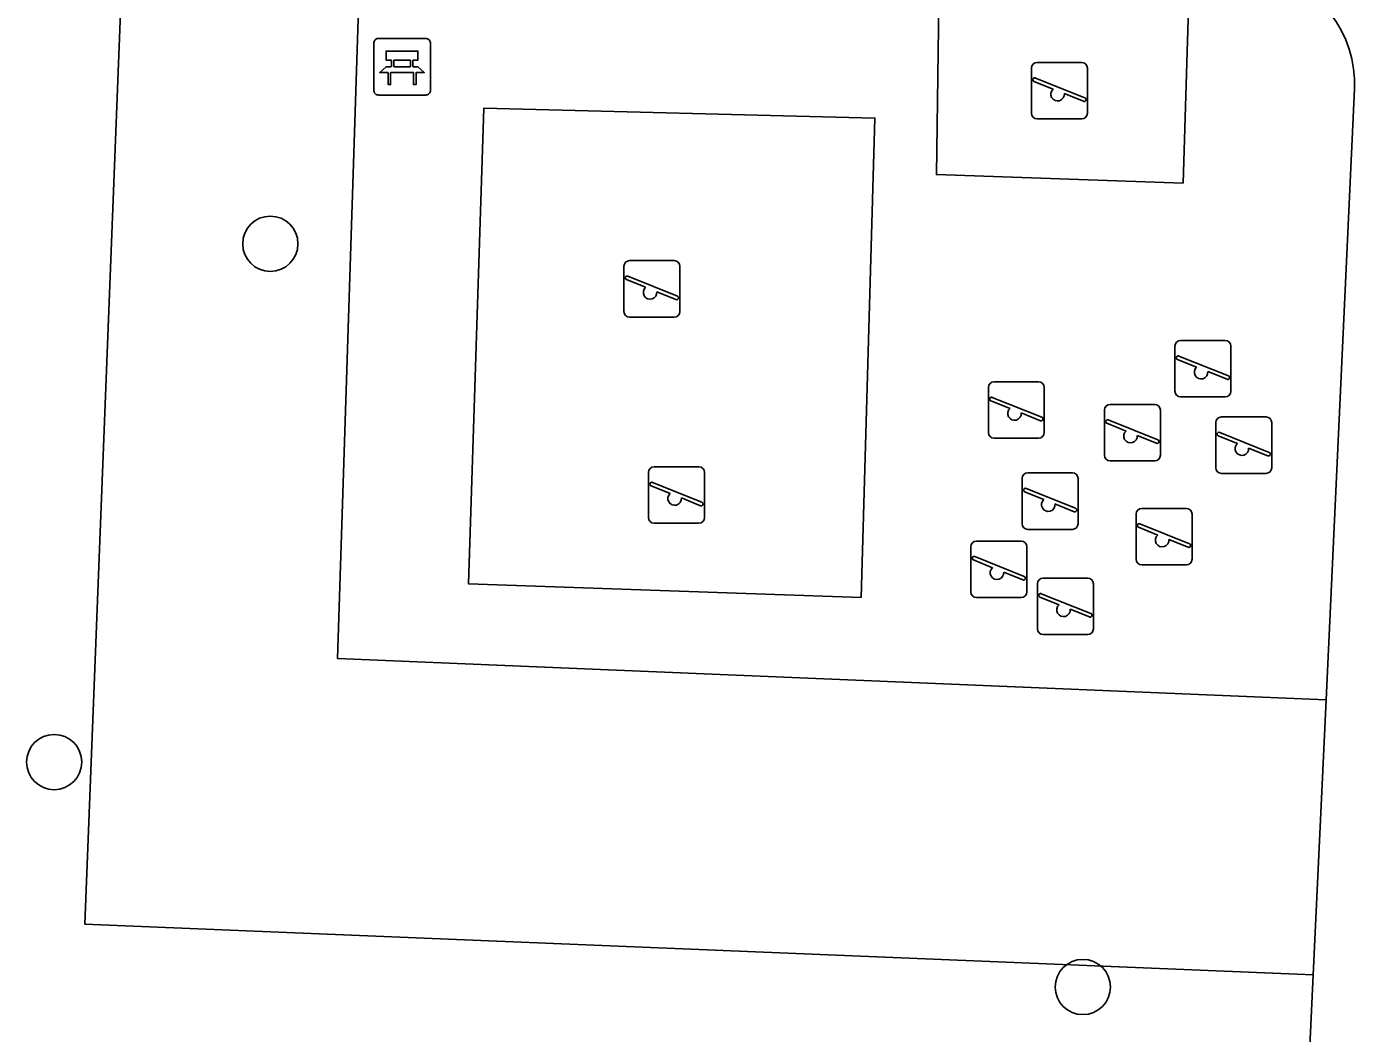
# Model space of a CAD drawing. Extents: x 160077 to 160945, y 386481 to 387498.
# Drawn here: x 160742.91 to 160766.41, y 386811.49 to 386829.32 of the extents above; entities that cross this region are included whole.
import ezdxf

# ---------------------------------------------------------------- set-up
doc = ezdxf.new("R2010")
doc.units = 0
for name, color, linetype in [('IMGEO_Bank', 7, 'Continuous'), ('IMGEO_Boom', 7, 'Continuous'), ('IMGEO_Groenvoorziening', 7, 'Continuous'), ('IMGEO_Speelvoorziening', 7, 'Continuous'), ('IMGEO_Voetpad_open', 7, 'Continuous')]:
    doc.layers.add(name, color=color, linetype=linetype)

msp = doc.modelspace()

# ---------------------------------------------------------------- linework, layer by layer
at = {"layer": 'IMGEO_Bank'}
for p, q in [((160749.128, 386829.11), (160749.969, 386829.11)), ((160749.969, 386829.11), (160749.128, 386829.11)), ((160749.053, 386828.185), (160749.053, 386829.026)), ((160749.053, 386829.026), (160749.053, 386828.185)), ((160750.053, 386829.035), (160750.053, 386828.194)), ((160750.053, 386828.194), (160750.053, 386829.035)), ((160749.362, 386828.616), (160749.362, 386828.722)), ((160749.406, 386828.722), (160749.406, 386828.616)), ((160749.694, 386828.728), (160749.412, 386828.728)), ((160749.7, 386828.616), (160749.7, 386828.722)), ((160749.744, 386828.722), (160749.744, 386828.616)), ((160749.75, 386828.508), (160749.357, 386828.508)), ((160749.412, 386828.61), (160749.694, 386828.61)), ((160749.978, 386828.11), (160749.137, 386828.11)), ((160749.137, 386828.11), (160749.978, 386828.11))]:
    msp.add_line(p, q, dxfattribs=at)
for points in [[(160749.356, 386828.728), (160749.27, 386828.728), (160749.27, 386828.889), (160749.833, 386828.889), (160749.833, 386828.728), (160749.75, 386828.728)], [(160749.3, 386828.508), (160749.158, 386828.508), (160749.27, 386828.61), (160749.356, 386828.61)], [(160749.35, 386828.501), (160749.35, 386828.294), (160749.307, 386828.294), (160749.307, 386828.501)], [(160749.75, 386828.61), (160749.833, 386828.61), (160749.945, 386828.508), (160749.806, 386828.508)], [(160749.8, 386828.501), (160749.8, 386828.294), (160749.756, 386828.294), (160749.756, 386828.501)]]:
    msp.add_lwpolyline(points, dxfattribs=at)
for centre, radius, start, end in [((160749.131, 386829.032), 0.0779, 92.4484, 184.2845), ((160749.131, 386829.032), 0.0779, 92.4484, 184.2845), ((160749.975, 386829.032), 0.0779, 2.4484, 94.2845), ((160749.975, 386829.032), 0.0779, 2.4484, 94.2845), ((160749.355, 386828.721), 0.00671, 2.8957, 87.1043), ((160749.355, 386828.617), 0.00671, 272.8957, 357.1043), ((160749.412, 386828.721), 0.00671, 92.8957, 177.1043), ((160749.412, 386828.617), 0.00671, 182.8957, 267.1043), ((160749.694, 386828.721), 0.00671, 2.8957, 87.1043), ((160749.694, 386828.617), 0.00671, 272.8957, 357.1043), ((160749.751, 386828.721), 0.00671, 92.8957, 177.1043), ((160749.751, 386828.617), 0.00671, 182.8957, 267.1043), ((160749.3, 386828.501), 0.00671, 2.8957, 87.1043), ((160749.357, 386828.501), 0.00671, 92.8957, 177.1043), ((160749.749, 386828.501), 0.00671, 2.8957, 87.1043), ((160749.806, 386828.501), 0.00671, 92.8957, 177.1043), ((160749.131, 386828.188), 0.0779, 182.4484, 274.2845), ((160749.131, 386828.188), 0.0779, 182.4484, 274.2845), ((160749.975, 386828.188), 0.0779, 272.4484, 4.2845), ((160749.975, 386828.188), 0.0779, 272.4484, 4.2845)]:
    msp.add_arc(centre, radius, start, end, dxfattribs=at)
at = {"layer": 'IMGEO_Boom'}
for centre in [(160747.22, 386825.476), (160743.395, 386816.299), (160761.601, 386812.317)]:
    msp.add_circle(centre, 0.489, dxfattribs=at)
at = {"layer": 'IMGEO_Groenvoorziening'}
msp.add_lwpolyline([(160744.63, 386831.089), (160743.938, 386813.427), (160765.678, 386812.53)], dxfattribs=at)
at = {"layer": 'IMGEO_Speelvoorziening'}
for p, q in [((160760.792, 386828.686), (160761.582, 386828.686)), ((160761.582, 386828.686), (160760.792, 386828.686)), ((160760.692, 386827.786), (160760.692, 386828.586)), ((160760.692, 386828.586), (160760.692, 386827.786)), ((160760.761, 386828.411), (160761.637, 386828.058)), ((160761.682, 386828.586), (160761.682, 386827.786)), ((160761.682, 386827.786), (160761.682, 386828.586)), ((160761.075, 386828.214), (160760.736, 386828.351)), ((160761.613, 386827.998), (160761.273, 386828.135)), ((160761.582, 386827.686), (160760.792, 386827.686)), ((160760.792, 386827.686), (160761.582, 386827.686)), ((160753.579, 386825.177), (160754.369, 386825.177)), ((160754.369, 386825.177), (160753.579, 386825.177)), ((160753.479, 386824.277), (160753.479, 386825.077)), ((160753.479, 386825.077), (160753.479, 386824.277)), ((160753.548, 386824.902), (160754.424, 386824.549)), ((160754.469, 386825.077), (160754.469, 386824.277)), ((160754.469, 386824.277), (160754.469, 386825.077)), ((160753.862, 386824.705), (160753.523, 386824.842)), ((160754.4, 386824.489), (160754.06, 386824.626)), ((160754.369, 386824.177), (160753.579, 386824.177)), ((160753.579, 386824.177), (160754.369, 386824.177)), ((160763.332, 386823.764), (160764.122, 386823.764)), ((160764.122, 386823.764), (160763.332, 386823.764)), ((160763.232, 386822.864), (160763.232, 386823.664)), ((160763.232, 386823.664), (160763.232, 386822.864)), ((160763.301, 386823.489), (160764.177, 386823.136)), ((160764.222, 386823.664), (160764.222, 386822.864)), ((160764.222, 386822.864), (160764.222, 386823.664)), ((160763.615, 386823.292), (160763.276, 386823.429)), ((160764.153, 386823.076), (160763.813, 386823.213)), ((160760.029, 386823.032), (160760.819, 386823.032)), ((160760.819, 386823.032), (160760.029, 386823.032)), ((160759.929, 386822.132), (160759.929, 386822.932)), ((160759.929, 386822.932), (160759.929, 386822.132)), ((160759.998, 386822.757), (160760.874, 386822.404)), ((160760.919, 386822.932), (160760.919, 386822.132)), ((160760.919, 386822.132), (160760.919, 386822.932)), ((160764.122, 386822.764), (160763.332, 386822.764)), ((160763.332, 386822.764), (160764.122, 386822.764)), ((160760.312, 386822.56), (160759.973, 386822.697)), ((160761.983, 386821.732), (160761.983, 386822.532)), ((160761.983, 386822.532), (160761.983, 386821.732)), ((160762.083, 386822.632), (160762.873, 386822.632)), ((160762.873, 386822.632), (160762.083, 386822.632)), ((160762.973, 386822.532), (160762.973, 386821.732)), ((160762.973, 386821.732), (160762.973, 386822.532)), ((160760.85, 386822.344), (160760.51, 386822.481)), ((160762.366, 386822.16), (160762.027, 386822.297)), ((160762.052, 386822.357), (160762.928, 386822.004)), ((160763.954, 386821.51), (160763.954, 386822.31)), ((160763.954, 386822.31), (160763.954, 386821.51)), ((160764.054, 386822.41), (160764.844, 386822.41)), ((160764.844, 386822.41), (160764.054, 386822.41)), ((160764.944, 386822.31), (160764.944, 386821.51)), ((160764.944, 386821.51), (160764.944, 386822.31)), ((160760.819, 386822.032), (160760.029, 386822.032)), ((160760.029, 386822.032), (160760.819, 386822.032)), ((160762.904, 386821.944), (160762.564, 386822.081)), ((160764.337, 386821.938), (160763.998, 386822.075)), ((160764.023, 386822.135), (160764.899, 386821.782)), ((160764.875, 386821.722), (160764.535, 386821.859)), ((160762.873, 386821.632), (160762.083, 386821.632)), ((160762.083, 386821.632), (160762.873, 386821.632)), ((160753.914, 386820.627), (160753.914, 386821.427)), ((160753.914, 386821.427), (160753.914, 386820.627)), ((160754.014, 386821.527), (160754.804, 386821.527)), ((160754.804, 386821.527), (160754.014, 386821.527)), ((160754.904, 386821.427), (160754.904, 386820.627)), ((160754.904, 386820.627), (160754.904, 386821.427)), ((160760.627, 386821.42), (160761.417, 386821.42)), ((160761.417, 386821.42), (160760.627, 386821.42)), ((160764.844, 386821.41), (160764.054, 386821.41)), ((160764.054, 386821.41), (160764.844, 386821.41)), ((160754.297, 386821.055), (160753.958, 386821.192)), ((160753.983, 386821.252), (160754.859, 386820.899)), ((160760.527, 386820.52), (160760.527, 386821.32)), ((160760.527, 386821.32), (160760.527, 386820.52)), ((160760.596, 386821.145), (160761.472, 386820.792)), ((160761.517, 386821.32), (160761.517, 386820.52)), ((160761.517, 386820.52), (160761.517, 386821.32)), ((160754.835, 386820.839), (160754.495, 386820.976)), ((160760.91, 386820.948), (160760.571, 386821.085)), ((160761.448, 386820.732), (160761.108, 386820.869)), ((160762.543, 386819.891), (160762.543, 386820.691)), ((160762.543, 386820.691), (160762.543, 386819.891)), ((160762.643, 386820.791), (160763.433, 386820.791)), ((160763.433, 386820.791), (160762.643, 386820.791)), ((160763.533, 386820.691), (160763.533, 386819.891)), ((160763.533, 386819.891), (160763.533, 386820.691)), ((160754.804, 386820.527), (160754.014, 386820.527)), ((160754.014, 386820.527), (160754.804, 386820.527)), ((160761.417, 386820.42), (160760.627, 386820.42)), ((160760.627, 386820.42), (160761.417, 386820.42)), ((160762.926, 386820.319), (160762.587, 386820.456)), ((160762.612, 386820.516), (160763.488, 386820.163)), ((160759.719, 386820.213), (160760.509, 386820.213)), ((160760.509, 386820.213), (160759.719, 386820.213)), ((160763.464, 386820.103), (160763.124, 386820.24)), ((160759.619, 386819.313), (160759.619, 386820.113)), ((160759.619, 386820.113), (160759.619, 386819.313)), ((160759.688, 386819.938), (160760.564, 386819.585)), ((160760.609, 386820.113), (160760.609, 386819.313)), ((160760.609, 386819.313), (160760.609, 386820.113)), ((160760.002, 386819.741), (160759.663, 386819.878)), ((160763.433, 386819.791), (160762.643, 386819.791)), ((160762.643, 386819.791), (160763.433, 386819.791)), ((160760.54, 386819.525), (160760.2, 386819.662)), ((160760.797, 386818.656), (160760.797, 386819.456)), ((160760.797, 386819.456), (160760.797, 386818.656)), ((160760.897, 386819.556), (160761.687, 386819.556)), ((160761.687, 386819.556), (160760.897, 386819.556)), ((160761.787, 386819.456), (160761.787, 386818.656)), ((160761.787, 386818.656), (160761.787, 386819.456)), ((160760.509, 386819.213), (160759.719, 386819.213)), ((160759.719, 386819.213), (160760.509, 386819.213)), ((160761.18, 386819.084), (160760.841, 386819.221)), ((160760.866, 386819.281), (160761.742, 386818.928)), ((160761.718, 386818.868), (160761.378, 386819.005)), ((160761.687, 386818.556), (160760.897, 386818.556)), ((160760.897, 386818.556), (160761.687, 386818.556))]:
    msp.add_line(p, q, dxfattribs=at)
for centre, radius, start, end in [((160760.792, 386828.586), 0.1, 90, 180), ((160760.792, 386828.586), 0.1, 90, 180), ((160761.582, 386828.586), 0.1, 0, 90), ((160761.582, 386828.586), 0.1, 360, 90), ((160760.749, 386828.381), 0.0327, 68.078, 248.078), ((160761.154, 386828.124), 0.12, 130.9928, 5.1632), ((160761.625, 386828.028), 0.0327, 248.078, 68.078), ((160760.792, 386827.786), 0.1, 180, 270), ((160760.792, 386827.786), 0.1, 180, 270), ((160761.582, 386827.786), 0.1, 270, 0), ((160761.582, 386827.786), 0.1, 270, 0), ((160753.579, 386825.077), 0.1, 90, 180), ((160753.579, 386825.077), 0.1, 90, 180), ((160754.369, 386825.077), 0.1, 0, 90), ((160754.369, 386825.077), 0.1, 360, 90), ((160753.536, 386824.872), 0.0327, 68.078, 248.078), ((160753.941, 386824.615), 0.12, 130.9928, 5.1632), ((160754.412, 386824.519), 0.0327, 248.078, 68.078), ((160753.579, 386824.277), 0.1, 180, 270), ((160753.579, 386824.277), 0.1, 180, 270), ((160754.369, 386824.277), 0.1, 270, 0), ((160754.369, 386824.277), 0.1, 270, 0), ((160763.332, 386823.664), 0.1, 90, 180), ((160763.332, 386823.664), 0.1, 90, 180), ((160764.122, 386823.664), 0.1, 0, 90), ((160764.122, 386823.664), 0.1, 360, 90), ((160763.289, 386823.459), 0.0327, 68.078, 248.078), ((160763.694, 386823.202), 0.12, 130.9928, 5.1632), ((160760.029, 386822.932), 0.1, 90, 180), ((160760.029, 386822.932), 0.1, 90, 180), ((160760.819, 386822.932), 0.1, 0, 90), ((160760.819, 386822.932), 0.1, 360, 90), ((160764.165, 386823.106), 0.0327, 248.078, 68.078), ((160759.986, 386822.727), 0.0327, 68.078, 248.078), ((160763.332, 386822.864), 0.1, 180, 270), ((160763.332, 386822.864), 0.1, 180, 270), ((160764.122, 386822.864), 0.1, 270, 0), ((160764.122, 386822.864), 0.1, 270, 0), ((160760.391, 386822.47), 0.12, 130.9928, 5.1632), ((160762.083, 386822.532), 0.1, 90, 180), ((160762.083, 386822.532), 0.1, 90, 180), ((160762.873, 386822.532), 0.1, 0, 90), ((160762.873, 386822.532), 0.1, 360, 90), ((160760.862, 386822.374), 0.0327, 248.078, 68.078), ((160762.04, 386822.327), 0.0327, 68.078, 248.078), ((160764.054, 386822.31), 0.1, 90, 180), ((160764.054, 386822.31), 0.1, 90, 180), ((160764.844, 386822.31), 0.1, 0, 90), ((160764.844, 386822.31), 0.1, 360, 90), ((160760.029, 386822.132), 0.1, 180, 270), ((160760.029, 386822.132), 0.1, 180, 270), ((160760.819, 386822.132), 0.1, 270, 0), ((160760.819, 386822.132), 0.1, 270, 0), ((160762.445, 386822.07), 0.12, 130.9928, 5.1632), ((160764.011, 386822.105), 0.0327, 68.078, 248.078), ((160762.916, 386821.974), 0.0327, 248.078, 68.078), ((160764.416, 386821.848), 0.12, 130.9928, 5.1632), ((160762.083, 386821.732), 0.1, 180, 270), ((160762.083, 386821.732), 0.1, 180, 270), ((160762.873, 386821.732), 0.1, 270, 0), ((160762.873, 386821.732), 0.1, 270, 0), ((160764.887, 386821.752), 0.0327, 248.078, 68.078), ((160754.014, 386821.427), 0.1, 90, 180), ((160754.014, 386821.427), 0.1, 90, 180), ((160754.804, 386821.427), 0.1, 0, 90), ((160754.804, 386821.427), 0.1, 360, 90), ((160760.627, 386821.32), 0.1, 90, 180), ((160760.627, 386821.32), 0.1, 90, 180), ((160761.417, 386821.32), 0.1, 0, 90), ((160761.417, 386821.32), 0.1, 360, 90), ((160764.054, 386821.51), 0.1, 180, 270), ((160764.054, 386821.51), 0.1, 180, 270), ((160764.844, 386821.51), 0.1, 270, 0), ((160764.844, 386821.51), 0.1, 270, 0), ((160753.971, 386821.222), 0.0327, 68.078, 248.078), ((160760.584, 386821.115), 0.0327, 68.078, 248.078), ((160754.376, 386820.965), 0.12, 130.9928, 5.1632), ((160754.847, 386820.869), 0.0327, 248.078, 68.078), ((160760.989, 386820.858), 0.12, 130.9928, 5.1632), ((160754.014, 386820.627), 0.1, 180, 270), ((160754.014, 386820.627), 0.1, 180, 270), ((160754.804, 386820.627), 0.1, 270, 0), ((160754.804, 386820.627), 0.1, 270, 0), ((160761.46, 386820.762), 0.0327, 248.078, 68.078), ((160762.643, 386820.691), 0.1, 90, 180), ((160762.643, 386820.691), 0.1, 90, 180), ((160763.433, 386820.691), 0.1, 0, 90), ((160763.433, 386820.691), 0.1, 360, 90), ((160760.627, 386820.52), 0.1, 180, 270), ((160760.627, 386820.52), 0.1, 180, 270), ((160761.417, 386820.52), 0.1, 270, 0), ((160761.417, 386820.52), 0.1, 270, 0), ((160762.6, 386820.486), 0.0327, 68.078, 248.078), ((160759.719, 386820.113), 0.1, 90, 180), ((160759.719, 386820.113), 0.1, 90, 180), ((160760.509, 386820.113), 0.1, 0, 90), ((160760.509, 386820.113), 0.1, 360, 90), ((160763.005, 386820.229), 0.12, 130.9928, 5.1632), ((160763.476, 386820.133), 0.0327, 248.078, 68.078), ((160759.676, 386819.908), 0.0327, 68.078, 248.078), ((160760.081, 386819.651), 0.12, 130.9928, 5.1632), ((160762.643, 386819.891), 0.1, 180, 270), ((160762.643, 386819.891), 0.1, 180, 270), ((160763.433, 386819.891), 0.1, 270, 0), ((160763.433, 386819.891), 0.1, 270, 0), ((160760.552, 386819.555), 0.0327, 248.078, 68.078), ((160760.897, 386819.456), 0.1, 90, 180), ((160760.897, 386819.456), 0.1, 90, 180), ((160761.687, 386819.456), 0.1, 0, 90), ((160761.687, 386819.456), 0.1, 360, 90), ((160759.719, 386819.313), 0.1, 180, 270), ((160759.719, 386819.313), 0.1, 180, 270), ((160760.509, 386819.313), 0.1, 270, 0), ((160760.509, 386819.313), 0.1, 270, 0), ((160760.854, 386819.251), 0.0327, 68.078, 248.078), ((160761.259, 386818.994), 0.12, 130.9928, 5.1632), ((160761.73, 386818.898), 0.0327, 248.078, 68.078), ((160760.897, 386818.656), 0.1, 180, 270), ((160760.897, 386818.656), 0.1, 180, 270), ((160761.687, 386818.656), 0.1, 270, 0), ((160761.687, 386818.656), 0.1, 270, 0)]:
    msp.add_arc(centre, radius, start, end, dxfattribs=at)
at = {"layer": 'IMGEO_Voetpad_open'}
for points in [[(160765.905, 386817.399), (160748.408, 386818.134), (160748.825, 386830.923)], [(160765.905, 386817.399), (160766.407, 386828.221), (160766.408, 386828.399), (160766.393, 386828.576), (160766.362, 386828.75), (160766.316, 386828.922), (160766.255, 386829.089), (160766.179, 386829.249), (160766.089, 386829.402), (160765.985, 386829.547), (160765.87, 386829.681), (160765.742, 386829.805), (160765.604, 386829.917), (160765.457, 386830.016), (160765.301, 386830.101), (160765.139, 386830.173), (160764.97, 386830.229), (160764.798, 386830.27), (160764.622, 386830.296), (160764.513, 386830.304), (160748.825, 386830.923)], [(160763.376, 386826.552), (160759.01, 386826.701), (160759.05, 386829.742), (160763.471, 386829.648), (160763.376, 386826.552)], [(160757.678, 386819.212), (160750.73, 386819.455), (160751.001, 386827.877), (160757.922, 386827.701), (160757.678, 386819.212)], [(160765.678, 386812.53), (160765.905, 386817.399)], [(160765.508, 386808.849), (160765.678, 386812.53)]]:
    msp.add_lwpolyline(points, dxfattribs=at)

doc.saveas('drawing.dxf')
